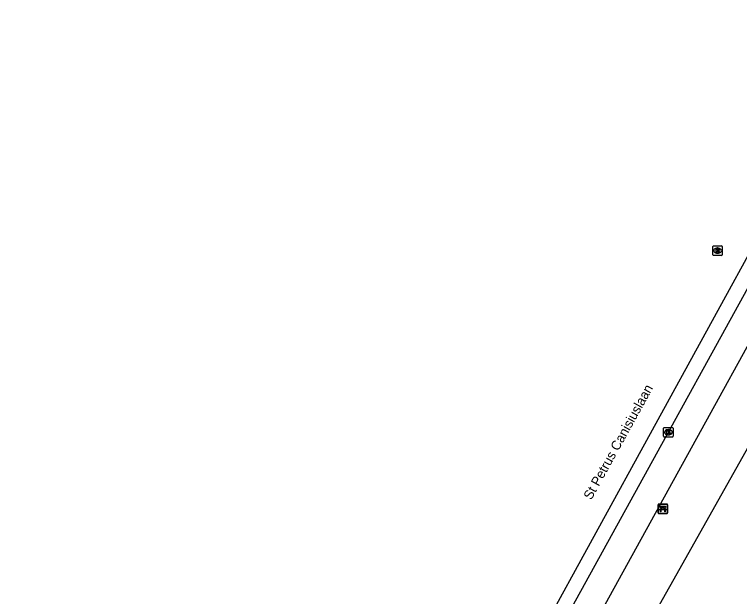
# Model space of a CAD drawing. Extents: x 163268 to 164360, y 381529 to 382285.
# Drawn here: x 163282.3 to 163358.5, y 381764.9 to 381826.1 of the extents above; entities that cross this region are included whole.
import ezdxf

# ---------------------------------------------------------------- set-up
doc = ezdxf.new("R2010")
doc.units = 0
for name, color, linetype in [('IMGEO_Bank', 7, 'Continuous'), ('IMGEO_Kolk', 7, 'Continuous'), ('IMGEO_Loofbos', 7, 'Continuous'), ('IMGEO_Openbare_ruimte_label', 7, 'Continuous'), ('IMGEO_Rijbaan_lokaal_gesloten', 7, 'Continuous'), ('IMGEO_Rioolput', 7, 'Continuous'), ('IMGEO_Voetpad_open', 7, 'Continuous')]:
    doc.layers.add(name, color=color, linetype=linetype)

msp = doc.modelspace()

# ---------------------------------------------------------------- linework, layer by layer
at = {"layer": 'IMGEO_Bank'}
for p, q in [((163349.94, 381773.723), (163349.94, 381774.564)), ((163349.94, 381774.564), (163349.94, 381773.723)), ((163350.015, 381774.648), (163350.856, 381774.648)), ((163350.856, 381774.648), (163350.015, 381774.648)), ((163350.94, 381774.573), (163350.94, 381773.732)), ((163350.94, 381773.732), (163350.94, 381774.573)), ((163350.637, 381774.046), (163350.244, 381774.046)), ((163350.249, 381774.154), (163350.249, 381774.26)), ((163350.293, 381774.26), (163350.293, 381774.154)), ((163350.581, 381774.266), (163350.299, 381774.266)), ((163350.299, 381774.148), (163350.581, 381774.148)), ((163350.587, 381774.154), (163350.587, 381774.26)), ((163350.631, 381774.26), (163350.631, 381774.154)), ((163350.865, 381773.648), (163350.024, 381773.648)), ((163350.024, 381773.648), (163350.865, 381773.648))]:
    msp.add_line(p, q, dxfattribs=at)
for points in [[(163350.243, 381774.266), (163350.157, 381774.266), (163350.157, 381774.427), (163350.72, 381774.427), (163350.72, 381774.266), (163350.637, 381774.266)], [(163350.187, 381774.046), (163350.045, 381774.046), (163350.157, 381774.148), (163350.243, 381774.148)], [(163350.237, 381774.039), (163350.237, 381773.832), (163350.194, 381773.832), (163350.194, 381774.039)], [(163350.637, 381774.148), (163350.72, 381774.148), (163350.832, 381774.046), (163350.693, 381774.046)], [(163350.687, 381774.039), (163350.687, 381773.832), (163350.643, 381773.832), (163350.643, 381774.039)]]:
    msp.add_lwpolyline(points, dxfattribs=at)
for centre, radius, start, end in [((163350.018, 381774.57), 0.0779, 92.4484, 184.28452), ((163350.018, 381774.57), 0.0779, 92.4484, 184.28452), ((163350.862, 381774.57), 0.0779, 2.4484, 94.28452), ((163350.862, 381774.57), 0.0779, 2.4484, 94.28452), ((163350.018, 381773.726), 0.0779, 182.4484, 274.28452), ((163350.018, 381773.726), 0.0779, 182.4484, 274.28452), ((163350.187, 381774.039), 0.00671, 2.89567, 87.10433), ((163350.244, 381774.039), 0.00671, 92.89567, 177.10433), ((163350.242, 381774.259), 0.00671, 2.89567, 87.10433), ((163350.242, 381774.155), 0.00671, 272.89567, 357.10433), ((163350.299, 381774.259), 0.00671, 92.89567, 177.10433), ((163350.299, 381774.155), 0.00671, 182.89567, 267.10433), ((163350.581, 381774.259), 0.00671, 2.89567, 87.10433), ((163350.581, 381774.155), 0.00671, 272.89567, 357.10433), ((163350.638, 381774.259), 0.00671, 92.89567, 177.10433), ((163350.638, 381774.155), 0.00671, 182.89567, 267.10433), ((163350.636, 381774.039), 0.00671, 2.89567, 87.10433), ((163350.693, 381774.039), 0.00671, 92.89567, 177.10433), ((163350.862, 381773.726), 0.0779, 272.4484, 4.28452), ((163350.862, 381773.726), 0.0779, 272.4484, 4.28452)]:
    msp.add_arc(centre, radius, start, end, dxfattribs=at)
at = {"layer": 'IMGEO_Kolk'}
for p, q in [((163350.517, 381781.763), (163350.517, 381782.615)), ((163350.592, 381782.689), (163351.444, 381782.689)), ((163351.005, 381782.469), (163351.03, 381782.469)), ((163351.518, 381782.615), (163351.518, 381781.763)), ((163351.444, 381781.689), (163350.592, 381781.689)), ((163351.028, 381781.909), (163351.003, 381781.909))]:
    msp.add_line(p, q, dxfattribs=at)
for points in [[(163350.517, 381781.763), (163350.517, 381782.615)], [(163350.592, 381782.689), (163351.444, 381782.689)], [(163350.838, 381782.389), (163350.961, 381782.389), (163350.961, 381782.238), (163351.091, 381782.389), (163351.255, 381782.389), (163351.109, 381782.238), (163351.262, 381781.989), (163351.11, 381781.989), (163351.025, 381782.153), (163350.961, 381782.086), (163350.961, 381781.989), (163350.838, 381781.989), (163350.838, 381782.389)], [(163351.518, 381782.615), (163351.518, 381781.763)], [(163351.444, 381781.689), (163350.592, 381781.689)]]:
    msp.add_lwpolyline(points, dxfattribs=at)
for centre, start, end in [((163350.594, 381782.613), 91.55205, 178.44795), ((163350.594, 381782.613), 91.55205, 178.44795), ((163351.442, 381782.613), 1.55205, 88.44795), ((163351.442, 381782.613), 1.55205, 88.44795), ((163350.594, 381781.765), 181.55205, 268.44795), ((163350.594, 381781.765), 181.55205, 268.44795), ((163351.442, 381781.765), 271.55205, 358.44795), ((163351.442, 381781.765), 271.55205, 358.44795)]:
    msp.add_arc(centre, 0.0765, start, end, dxfattribs=at)
for centre, major_axis, ratio, start_param, end_param in [((163351.004, 381782.189), (-0.387, 0.002), 0.722429, 4.712389, 7.853982), ((163351.029, 381782.189), (-0.39, 0.002), 0.717154, 1.570796, 4.712389)]:
    msp.add_ellipse(centre, major_axis=major_axis, ratio=ratio, start_param=start_param, end_param=end_param, dxfattribs=at)
at = {"layer": 'IMGEO_Loofbos'}
msp.add_lwpolyline([(163383.38, 381823.245), (163360.112, 381781.892), (163342.168, 381750), (163336.563, 381740.039)], dxfattribs=at)
at = {"layer": 'IMGEO_Rijbaan_lokaal_gesloten'}
for points in [[(163282.298, 381658.517), (163284.935, 381665.268), (163287.427, 381669.679), (163302.808, 381697.806), (163321.688, 381732.332), (163331.595, 381750.086), (163373.043, 381825.599)], [(163374.516, 381824.802), (163333.26, 381750), (163319.441, 381724.945), (163316.097, 381718.876), (163303.915, 381696.841), (163290.585, 381672.729)]]:
    msp.add_lwpolyline(points, dxfattribs=at)
at = {"layer": 'IMGEO_Rioolput'}
for p, q in [((163355.687, 381800.842), (163355.687, 381801.694)), ((163355.762, 381801.768), (163356.614, 381801.768)), ((163356.175, 381801.548), (163356.2, 381801.548)), ((163356.688, 381801.694), (163356.688, 381800.842)), ((163356.614, 381800.768), (163355.762, 381800.768)), ((163356.198, 381800.988), (163356.173, 381800.988))]:
    msp.add_line(p, q, dxfattribs=at)
for points in [[(163355.687, 381800.842), (163355.687, 381801.694)], [(163355.762, 381801.768), (163356.614, 381801.768)], [(163356.276, 381801.466), (163356.024, 381801.468), (163356.024, 381801.068)], [(163356.024, 381801.068), (163356.148, 381801.068), (163356.148, 381801.23), (163356.159, 381801.23)], [(163356.202, 381801.387), (163356.148, 381801.387), (163356.148, 381801.306)], [(163356.148, 381801.306), (163356.2, 381801.306)], [(163356.206, 381801.201), (163356.277, 381801.068), (163356.417, 381801.068), (163356.352, 381801.194)], [(163356.688, 381801.694), (163356.688, 381800.842)], [(163356.614, 381800.768), (163355.762, 381800.768)]]:
    msp.add_lwpolyline(points, dxfattribs=at)
for centre, radius, start, end in [((163355.764, 381801.692), 0.0765, 91.55205, 178.44795), ((163355.764, 381801.692), 0.0765, 91.55205, 178.44795), ((163356.158, 381801.177), 0.0533, 26.02933, 88.69889), ((163356.184, 381801.495), 0.19, 274.7715, 282.96867), ((163356.208, 381801.291), 0.0964, 77.00612, 93.18647), ((163356.222, 381801.348), 0.0378, 276.66336, 79.67722), ((163356.275, 381801.356), 0.109, 350.36119, 89.41601), ((163356.273, 381801.356), 0.112, 277.58423, 350.98172), ((163356.257, 381801.141), 0.108, 29.51342, 73.79051), ((163356.612, 381801.692), 0.0765, 1.55205, 88.44795), ((163356.612, 381801.692), 0.0765, 1.55205, 88.44795), ((163355.764, 381800.844), 0.0765, 181.55205, 268.44795), ((163355.764, 381800.844), 0.0765, 181.55205, 268.44795), ((163356.612, 381800.844), 0.0765, 271.55205, 358.44795), ((163356.612, 381800.844), 0.0765, 271.55205, 358.44795)]:
    msp.add_arc(centre, radius, start, end, dxfattribs=at)
for centre, major_axis, ratio, start_param, end_param in [((163356.174, 381801.268), (-0.387, 0.002), 0.722429, 4.712389, 7.853982), ((163356.199, 381801.268), (-0.39, 0.002), 0.717154, 1.570796, 4.712389)]:
    msp.add_ellipse(centre, major_axis=major_axis, ratio=ratio, start_param=start_param, end_param=end_param, dxfattribs=at)
at = {"layer": 'IMGEO_Voetpad_open'}
msp.add_lwpolyline([(163378.549, 381826.079), (163336.615, 381750), (163321.697, 381722.935)], dxfattribs=at)

# ---------------------------------------------------------------- texts
at = {"layer": 'IMGEO_Openbare_ruimte_label'}
msp.add_text('St Petrus Canisiuslaan', height=1, rotation=61.12898, dxfattribs=at).set_placement((163342.91, 381775.008))

doc.saveas('drawing.dxf')
